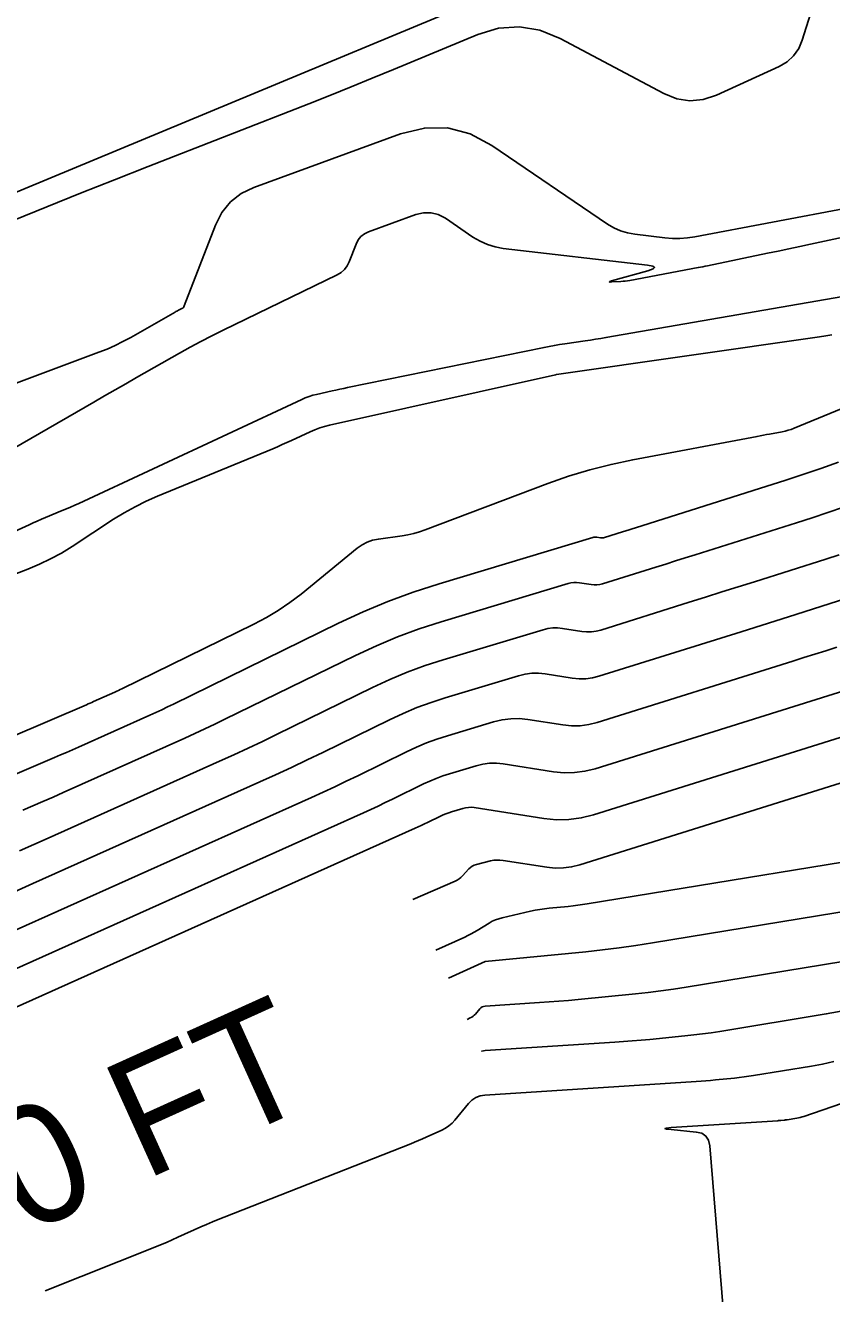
# Model space of a CAD drawing. Extents: x 1768942 to 1774819, y 723037 to 732099.
# Drawn here: x 1771008 to 1771048.9, y 724815.3 to 724879.6 of the extents above; entities that cross this region are included whole.
import ezdxf

# ---------------------------------------------------------------- set-up
doc = ezdxf.new("R2010")
doc.units = 0
doc.layers.add('R_Contour Annot', color=7, linetype='Continuous')
doc.layers.add('R_Contours', color=7, linetype='Continuous')

msp = doc.modelspace()

# ---------------------------------------------------------------- linework, layer by layer
at = {"layer": 'R_Contours'}
for points in [[(1771006.935, 724870.826), (1771042.793, 724885.744)], [(1771007.428, 724869.66), (1771009.134, 724870.353), (1771010.843, 724871.039), (1771012.554, 724871.719), (1771014.267, 724872.393), (1771022.401, 724875.578), (1771023.477, 724876.002), (1771024.55, 724876.433), (1771025.622, 724876.868), (1771026.691, 724877.31), (1771030.963, 724879.087), (1771032.025, 724879.408), (1771033.076, 724879.482), (1771034.115, 724879.309), (1771035.142, 724878.889), (1771040.391, 724876.094), (1771041.051, 724875.826), (1771041.716, 724875.723), (1771042.386, 724875.786), (1771043.06, 724876.013), (1771046.234, 724877.462), (1771046.641, 724877.699), (1771046.974, 724878.001), (1771047.231, 724878.37), (1771047.413, 724878.805), (1771048.141, 724881.165)], [(1771049.839, 724870.327), (1771041.967, 724868.837), (1771041.591, 724868.781), (1771041.213, 724868.753), (1771040.834, 724868.754), (1771040.454, 724868.784), (1771038.933, 724868.961), (1771038.56, 724869.027), (1771038.204, 724869.135), (1771037.863, 724869.287), (1771037.539, 724869.481), (1771031.677, 724873.468), (1771030.576, 724874.056), (1771029.438, 724874.349), (1771028.263, 724874.345), (1771027.052, 724874.045), (1771019.621, 724871.339), (1771018.972, 724871.027), (1771018.431, 724870.605), (1771017.999, 724870.073), (1771017.676, 724869.429), (1771016.095, 724865.329), (1771016.075, 724865.286), (1771016.047, 724865.25), (1771016.013, 724865.22), (1771015.973, 724865.196), (1771015.798, 724865.111), (1771015.754, 724865.089), (1771015.711, 724865.067), (1771015.668, 724865.044), (1771015.626, 724865.02), (1771013.379, 724863.738), (1771012.987, 724863.525), (1771012.587, 724863.327), (1771012.179, 724863.146), (1771011.764, 724862.981), (1770999.087, 724858.233)], [(1771002.788, 724855.442), (1771011.508, 724860.455), (1771012.05, 724860.766), (1771012.592, 724861.076), (1771013.134, 724861.387), (1771013.676, 724861.696), (1771015.846, 724862.934), (1771016.391, 724863.239), (1771016.941, 724863.535), (1771017.496, 724863.821), (1771018.056, 724864.098), (1771023.845, 724866.903), (1771024.046, 724867.023), (1771024.215, 724867.174), (1771024.351, 724867.354), (1771024.454, 724867.565), (1771024.802, 724868.467), (1771024.907, 724868.675), (1771025.046, 724868.847), (1771025.221, 724868.983), (1771025.43, 724869.084), (1771027.83, 724869.958), (1771028.221, 724870.055), (1771028.601, 724870.056), (1771028.968, 724869.962), (1771029.324, 724869.771), (1771030.722, 724868.82), (1771031.081, 724868.606), (1771031.456, 724868.439), (1771031.85, 724868.319), (1771032.261, 724868.247), (1771039.57, 724867.395), (1771039.837, 724867.346), (1771039.93, 724867.284), (1771039.849, 724867.207), (1771039.592, 724867.117), (1771037.747, 724866.594), (1771037.665, 724866.568), (1771037.639, 724866.551), (1771037.669, 724866.543), (1771037.755, 724866.544), (1771038.213, 724866.569), (1771038.327, 724866.577), (1771038.44, 724866.589), (1771038.554, 724866.604), (1771038.666, 724866.623), (1771042.136, 724867.27), (1771042.255, 724867.293), (1771042.374, 724867.316), (1771042.493, 724867.34), (1771042.612, 724867.364), (1771045.645, 724867.998), (1771046.19, 724868.112), (1771046.734, 724868.227), (1771047.279, 724868.342), (1771047.824, 724868.458), (1771051.52, 724869.247)], [(1771053.469, 724866.503), (1771037.458, 724863.726), (1771037.198, 724863.682), (1771036.938, 724863.64), (1771036.677, 724863.599), (1771036.416, 724863.561), (1771035.371, 724863.41), (1771035.11, 724863.371), (1771034.85, 724863.327), (1771034.59, 724863.28), (1771034.331, 724863.229), (1771024.372, 724861.192), (1771024.175, 724861.151), (1771023.978, 724861.11), (1771023.782, 724861.067), (1771023.586, 724861.024), (1771022.801, 724860.849), (1771022.606, 724860.8), (1771022.416, 724860.741), (1771022.228, 724860.671), (1771022.044, 724860.592), (1771010.747, 724855.322), (1771010.539, 724855.227), (1771010.33, 724855.134), (1771010.12, 724855.043), (1771009.909, 724854.955), (1771009.064, 724854.606), (1771008.853, 724854.518), (1771008.642, 724854.427), (1771008.433, 724854.335), (1771008.225, 724854.241), (1770990.247, 724846.039)], [(1770988.531, 724844.422), (1771008.173, 724851.991), (1771008.754, 724852.233), (1771009.319, 724852.504), (1771009.87, 724852.804), (1771010.405, 724853.135), (1771012.515, 724854.514), (1771013.05, 724854.846), (1771013.598, 724855.151), (1771014.16, 724855.431), (1771014.736, 724855.684), (1771020.58, 724858.095), (1771020.82, 724858.196), (1771021.058, 724858.299), (1771021.296, 724858.405), (1771021.532, 724858.514), (1771022.475, 724858.953), (1771022.713, 724859.057), (1771022.955, 724859.146), (1771023.202, 724859.223), (1771023.454, 724859.286), (1771034.898, 724861.838), (1771034.919, 724861.843), (1771034.946, 724861.848), (1771034.957, 724861.85), (1771034.963, 724861.851), (1771048.279, 724863.77), (1771048.597, 724863.817), (1771048.914, 724863.866)], [(1771052.989, 724861.603), (1771047, 724859.132), (1771046.85, 724859.075), (1771046.698, 724859.026), (1771046.544, 724858.985), (1771046.387, 724858.952), (1771045.754, 724858.837), (1771045.596, 724858.808), (1771045.438, 724858.779), (1771045.28, 724858.749), (1771045.122, 724858.72), (1771038.82, 724857.531), (1771037.724, 724857.3), (1771036.641, 724857.021), (1771035.571, 724856.696), (1771034.514, 724856.323), (1771028.297, 724853.981), (1771028.011, 724853.882), (1771027.721, 724853.799), (1771027.427, 724853.733), (1771027.129, 724853.682), (1771025.928, 724853.513), (1771025.636, 724853.452), (1771025.36, 724853.353), (1771025.1, 724853.218), (1771024.857, 724853.045), (1771022.009, 724850.727), (1771021.445, 724850.293), (1771020.859, 724849.894), (1771020.252, 724849.53), (1771019.622, 724849.199), (1771012.936, 724845.926), (1771012.847, 724845.883), (1771012.758, 724845.84), (1771012.668, 724845.799), (1771012.578, 724845.758), (1771011.497, 724845.274), (1771011.407, 724845.234), (1771011.317, 724845.194), (1771011.226, 724845.155), (1771011.136, 724845.116), (1770992.073, 724836.967)], [(1771049.249, 724857.407), (1771048.345, 724857.091), (1771047.439, 724856.783), (1771046.531, 724856.483), (1771045.62, 724856.19), (1771038.966, 724854.085), (1771038.799, 724854.032), (1771038.631, 724853.979), (1771038.464, 724853.927), (1771038.297, 724853.874), (1771037.388, 724853.589), (1771037.34, 724853.577), (1771037.291, 724853.571), (1771037.242, 724853.57), (1771037.192, 724853.575), (1771036.993, 724853.606), (1771036.944, 724853.611), (1771036.894, 724853.611), (1771036.846, 724853.604), (1771036.797, 724853.593), (1771029.004, 724851.245), (1771027.699, 724850.823), (1771026.415, 724850.349), (1771025.151, 724849.824), (1771023.907, 724849.246), (1771015.546, 724845.153), (1771015.248, 724845.008), (1771014.949, 724844.866), (1771014.648, 724844.727), (1771014.346, 724844.59), (1771010.727, 724842.969), (1771010.426, 724842.835), (1771010.125, 724842.702), (1771009.823, 724842.571), (1771009.52, 724842.44), (1770993.802, 724835.722)], [(1771049.5, 724855.132), (1771048.706, 724854.862), (1771047.909, 724854.598), (1771047.111, 724854.342), (1771041.98, 724852.719), (1771041.483, 724852.562), (1771040.986, 724852.405), (1771040.489, 724852.249), (1771039.992, 724852.093), (1771037.295, 724851.247), (1771037.151, 724851.21), (1771037.007, 724851.191), (1771036.861, 724851.189), (1771036.714, 724851.204), (1771036.123, 724851.297), (1771035.976, 724851.312), (1771035.83, 724851.31), (1771035.685, 724851.292), (1771035.541, 724851.257), (1771029.109, 724849.32), (1771027.998, 724848.96), (1771026.905, 724848.557), (1771025.828, 724848.109), (1771024.769, 724847.617), (1771018.157, 724844.38), (1771017.649, 724844.134), (1771017.14, 724843.892), (1771016.628, 724843.655), (1771016.115, 724843.423), (1771009.958, 724840.664), (1771009.446, 724840.436), (1771008.933, 724840.21), (1771008.419, 724839.987), (1771007.904, 724839.765)], [(1771049.288, 724852.714), (1771048.602, 724852.494), (1771044.993, 724851.352), (1771044.167, 724851.091), (1771043.341, 724850.831), (1771042.514, 724850.57), (1771041.687, 724850.311), (1771037.202, 724848.904), (1771036.963, 724848.844), (1771036.723, 724848.812), (1771036.48, 724848.808), (1771036.235, 724848.833), (1771035.253, 724848.987), (1771035.008, 724849.012), (1771034.765, 724849.009), (1771034.524, 724848.979), (1771034.285, 724848.921), (1771029.215, 724847.394), (1771028.298, 724847.097), (1771027.395, 724846.764), (1771026.506, 724846.394), (1771025.632, 724845.988), (1771020.767, 724843.606), (1771020.05, 724843.259), (1771019.331, 724842.919), (1771018.608, 724842.584), (1771017.883, 724842.255), (1771009.189, 724838.359), (1771008.465, 724838.037), (1771007.741, 724837.718)], [(1771050.093, 724850.646), (1771047.082, 724849.693), (1771046.389, 724849.474), (1771045.695, 724849.255), (1771045.002, 724849.037), (1771044.308, 724848.819), (1771037.108, 724846.562), (1771036.775, 724846.477), (1771036.439, 724846.432), (1771036.099, 724846.427), (1771035.757, 724846.461), (1771034.382, 724846.678), (1771034.04, 724846.712), (1771033.7, 724846.709), (1771033.363, 724846.666), (1771033.028, 724846.585), (1771029.32, 724845.468), (1771028.597, 724845.234), (1771027.885, 724844.971), (1771027.184, 724844.68), (1771026.495, 724844.359), (1771023.112, 724842.704), (1771022.319, 724842.32), (1771021.523, 724841.942), (1771020.723, 724841.572), (1771019.92, 724841.208), (1771008.419, 724836.055), (1771007.485, 724835.639)], [(1771007.078, 724833.494), (1771022.544, 724840.423), (1771023.132, 724840.69), (1771023.717, 724840.961), (1771024.3, 724841.237), (1771024.881, 724841.519), (1771027.357, 724842.731), (1771027.862, 724842.965), (1771028.375, 724843.179), (1771028.896, 724843.371), (1771029.426, 724843.542), (1771031.772, 724844.249), (1771032.202, 724844.353), (1771032.635, 724844.408), (1771033.072, 724844.413), (1771033.512, 724844.368), (1771035.279, 724844.09), (1771035.718, 724844.046), (1771036.154, 724844.053), (1771036.587, 724844.111), (1771037.015, 724844.219), (1771046.935, 724847.33), (1771047.493, 724847.505), (1771048.05, 724847.68), (1771048.607, 724847.856), (1771049.165, 724848.032)], [(1771005.269, 724830.724), (1771025.168, 724839.639), (1771025.54, 724839.808), (1771025.911, 724839.98), (1771026.281, 724840.155), (1771026.649, 724840.333), (1771028.22, 724841.102), (1771028.54, 724841.251), (1771028.865, 724841.386), (1771029.196, 724841.508), (1771029.531, 724841.617), (1771030.885, 724842.024), (1771031.225, 724842.107), (1771031.568, 724842.15), (1771031.913, 724842.154), (1771032.261, 724842.119), (1771034.8, 724841.719), (1771035.338, 724841.665), (1771035.87, 724841.674), (1771036.398, 724841.744), (1771036.922, 724841.876), (1771049.563, 724845.841)], [(1771003.461, 724827.953), (1771027.791, 724838.854), (1771027.949, 724838.926), (1771028.106, 724838.999), (1771028.262, 724839.073), (1771028.418, 724839.148), (1771029.082, 724839.473), (1771029.217, 724839.536), (1771029.355, 724839.593), (1771029.495, 724839.645), (1771029.637, 724839.691), (1771030.21, 724839.863), (1771030.353, 724839.898), (1771030.498, 724839.916), (1771030.644, 724839.918), (1771030.791, 724839.903), (1771034.322, 724839.348), (1771034.957, 724839.284), (1771035.586, 724839.294), (1771036.21, 724839.377), (1771036.829, 724839.534), (1771052.19, 724844.351)], [(1771027.676, 724835.237), (1771029.82, 724836.174), (1771029.924, 724836.227), (1771030.021, 724836.289), (1771030.111, 724836.362), (1771030.193, 724836.444), (1771030.508, 724836.795), (1771030.591, 724836.875), (1771030.684, 724836.94), (1771030.785, 724836.991), (1771030.895, 724837.026), (1771031.615, 724837.201), (1771031.773, 724837.231), (1771031.933, 724837.246), (1771032.092, 724837.244), (1771032.253, 724837.227), (1771034.469, 724836.879), (1771034.89, 724836.836), (1771035.307, 724836.843), (1771035.721, 724836.898), (1771036.132, 724837.002), (1771054.817, 724842.862)], [(1771055.148, 724838.069), (1771036.51, 724835.02), (1771036.271, 724834.983), (1771036.033, 724834.95), (1771035.793, 724834.92), (1771035.553, 724834.895), (1771034.592, 724834.8), (1771034.353, 724834.773), (1771034.114, 724834.738), (1771033.877, 724834.696), (1771033.641, 724834.646), (1771032.199, 724834.319), (1771032.028, 724834.273), (1771031.861, 724834.213), (1771031.701, 724834.139), (1771031.546, 724834.052), (1771030.938, 724833.675), (1771030.784, 724833.583), (1771030.628, 724833.497), (1771030.469, 724833.415), (1771030.307, 724833.339), (1771028.836, 724832.674)], [(1771052.823, 724835.169), (1771039.824, 724833.043), (1771038.981, 724832.912), (1771038.137, 724832.795), (1771037.29, 724832.691), (1771036.442, 724832.6), (1771031.349, 724832.098), (1771031.344, 724832.098), (1771029.479, 724831.253)], [(1771050.499, 724832.27), (1771041.53, 724830.803), (1771040.888, 724830.703), (1771040.244, 724830.613), (1771039.6, 724830.534), (1771038.954, 724830.465), (1771036.047, 724830.179), (1771035.56, 724830.133), (1771035.073, 724830.091), (1771034.586, 724830.054), (1771034.098, 724830.02), (1771031.34, 724829.842), (1771031.259, 724829.829), (1771031.186, 724829.802), (1771031.121, 724829.759), (1771031.063, 724829.701), (1771030.848, 724829.439), (1771030.791, 724829.378), (1771030.728, 724829.324), (1771030.66, 724829.278), (1771030.586, 724829.239), (1771030.424, 724829.165)], [(1771049.667, 724829.637), (1771048.627, 724829.444), (1771043.235, 724828.562), (1771042.794, 724828.494), (1771042.352, 724828.432), (1771041.909, 724828.378), (1771041.465, 724828.331), (1771039.688, 724828.156), (1771039.244, 724828.114), (1771038.799, 724828.076), (1771038.354, 724828.041), (1771037.908, 724828.011), (1771031.335, 724827.587), (1771031.174, 724827.561), (1771031.153, 724827.553)], [(1771044.606, 724799.837), (1771042.727, 724822.761), (1771042.664, 724823.044), (1771042.528, 724823.254), (1771042.32, 724823.393), (1771042.038, 724823.46), (1771040.766, 724823.582), (1771040.527, 724823.611), (1771040.448, 724823.638), (1771040.528, 724823.662), (1771040.767, 724823.684), (1771046.171, 724824.033), (1771046.211, 724824.035), (1771046.251, 724824.038), (1771046.29, 724824.042), (1771046.33, 724824.045), (1771046.488, 724824.061), (1771046.528, 724824.065), (1771046.567, 724824.07), (1771046.607, 724824.076), (1771046.646, 724824.082), (1771047.127, 724824.16), (1771047.219, 724824.177), (1771047.311, 724824.198), (1771047.402, 724824.223), (1771047.491, 724824.252), (1771061.654, 724829.13)], [(1771009.041, 724815.418), (1771014.597, 724817.625), (1771014.892, 724817.744), (1771015.187, 724817.867), (1771015.48, 724817.994), (1771015.771, 724818.124), (1771016.934, 724818.65), (1771017.225, 724818.78), (1771017.518, 724818.906), (1771017.813, 724819.028), (1771018.109, 724819.147), (1771027.568, 724822.865), (1771027.767, 724822.945), (1771027.965, 724823.027), (1771028.162, 724823.112), (1771028.358, 724823.199), (1771029.141, 724823.554), (1771029.329, 724823.652), (1771029.503, 724823.769), (1771029.661, 724823.906), (1771029.805, 724824.062), (1771030.501, 724824.906), (1771030.674, 724825.08), (1771030.87, 724825.208), (1771031.089, 724825.292), (1771031.331, 724825.331), (1771042.04, 724826.022), (1771042.282, 724826.038), (1771042.525, 724826.057), (1771042.767, 724826.078), (1771043.009, 724826.1), (1771043.977, 724826.196), (1771044.219, 724826.222), (1771044.46, 724826.251), (1771044.7, 724826.285), (1771044.941, 724826.322), (1771047.877, 724826.802), (1771048.443, 724826.907), (1771049.004, 724827.036)]]:
    msp.add_lwpolyline(points, dxfattribs=at)

# ---------------------------------------------------------------- texts
at = {"layer": 'R_Contour Annot'}
msp.add_text('290 FT', height=6, rotation=24.34905, dxfattribs=at).set_placement((1770999.833, 724814.544))

doc.saveas('drawing.dxf')
